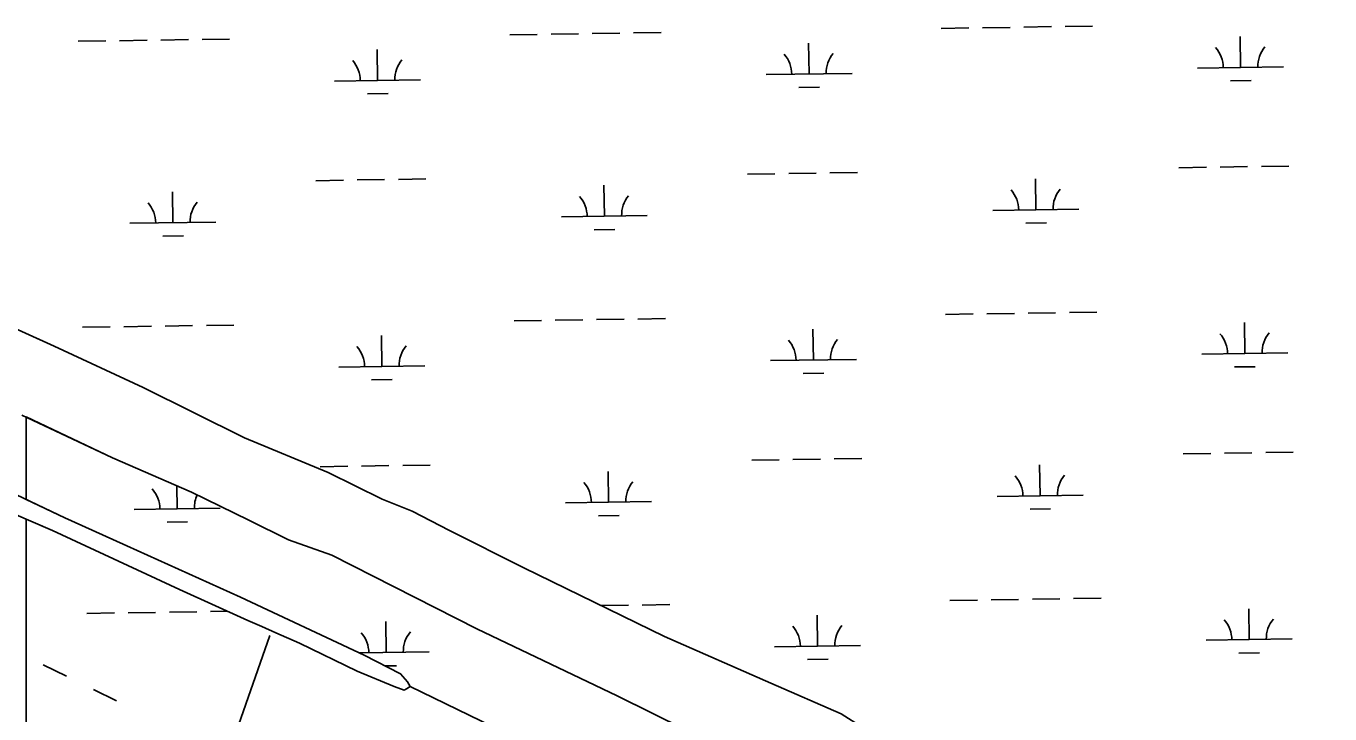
# Model space of a CAD drawing. Extents: x 3807117 to 3845308, y 337856 to 363736.
# Drawn here: x 3814255 to 3815771, y 359975 to 360775 of the extents above; entities that cross this region are included whole.
import ezdxf

# ---------------------------------------------------------------- set-up
doc = ezdxf.new("R2010")
doc.units = 0
for name, color, linetype in [('V-TOPO-SHOR', 7, 'Continuous'), ('V-UTIL-LINE', 7, 'Continuous'), ('V-WETL-SWMP', 7, 'Continuous')]:
    doc.layers.add(name, color=color, linetype=linetype)

msp = doc.modelspace()

# ---------------------------------------------------------------- linework, layer by layer
at = {"layer": 'V-TOPO-SHOR'}
for points in [[(3814170.3, 360455.3), (3814287.6, 360402.4), (3814391, 360354.2), (3814509.1, 360295.8), (3814606.2, 360255.3), (3814669, 360224.3), (3814704, 360210.6), (3814747.3, 360187.9), (3814833.9, 360144.5), (3814997.4, 360064.7), (3815121.1, 360010.4), (3815202.8, 359974.7), (3815251.7, 359943.7), (3815270.6, 359930.6), (3815284.6, 359922.3), (3815299.3, 359915.4), (3815321.6, 359912.1), (3815369.7, 359904), (3815477.8, 359878.2), (3815566.4, 359868.3), (3815669.6, 359849.4), (3815811.1, 359824.5)], [(3815022.1, 359956.2), (3814942.5, 359995.7), (3814779.1, 360073.7), (3814610.7, 360159.4), (3814560.2, 360177.2), (3814513.9, 360200), (3814447.3, 360232.5), (3814355.4, 360272.5), (3814250.2, 360322.2)], [(3814192.6, 360227.9), (3814285.7, 360188.2), (3814433.4, 360119.5), (3814512.8, 360083.2), (3814529.2, 360076.5), (3814545.6, 360069.1), (3814572.9, 360056.9), (3814640, 360024.6), (3814683.1, 360006.5), (3814694.7, 360002.4), (3814697.4, 360003.8), (3814701.5, 360006.6), (3814698.7, 360012), (3814690.5, 360021.5), (3814648, 360043.1), (3814504.4, 360110.4), (3814299.9, 360202.6), (3814057.7, 360317.7)], [(3814090.3, 358779.9), (3814257.5, 359103.1), (3814376.5, 359602.2), (3814538.5, 360066.1)], [(3814977.2, 359899.4), (3814934.5, 359893.3), (3814701.5, 360006.6)]]:
    msp.add_lwpolyline(points, dxfattribs=at)
at = {"layer": 'V-UTIL-LINE'}
for points in [[(3814274.8, 360031.9), (3814301.8, 360018.7)], [(3814333.4, 360003.2), (3814360.3, 359990)]]:
    msp.add_lwpolyline(points, dxfattribs=at)
at = {"layer": 'V-WETL-SWMP'}
for p, q in [((3814817.5, 360764.4), (3814849.5, 360764.9)), ((3814865.5, 360765.1), (3814897.5, 360765.6)), ((3814913.5, 360765.9), (3814945.5, 360766.3)), ((3814961.5, 360766.6), (3814993.5, 360767.1)), ((3815319.4, 360771.9), (3815351.4, 360772.4)), ((3815367.4, 360772.7), (3815399.4, 360773.1)), ((3815415.4, 360773.4), (3815447.4, 360773.9)), ((3815463.4, 360774.1), (3815495.4, 360774.6)), ((3815667.4, 360726.4), (3815666.9, 360762.4)), ((3814315.7, 360756.9), (3814347.7, 360757.4)), ((3814363.7, 360757.6), (3814395.7, 360758.1)), ((3814411.7, 360758.3), (3814443.7, 360758.8)), ((3814459.7, 360759.1), (3814491.7, 360759.5)), ((3814663.7, 360711.4), (3814663.2, 360747.4)), ((3815165.6, 360718.9), (3815165, 360754.9)), ((3815115.6, 360718.1), (3815215.6, 360719.6)), ((3815617.4, 360725.7), (3815717.4, 360727.2)), ((3814613.7, 360710.6), (3814713.7, 360712.1)), ((3815153.8, 360703.3), (3815177.8, 360703.6)), ((3815655.7, 360710.8), (3815679.7, 360711.2)), ((3814652, 360695.8), (3814676, 360696.1)), ((3815595.8, 360609.9), (3815627.8, 360610.4)), ((3815643.7, 360610.6), (3815675.7, 360611.1)), ((3815691.7, 360611.3), (3815723.7, 360611.8)), ((3814592.1, 360594.8), (3814624, 360595.3)), ((3814640, 360595.6), (3814672, 360596)), ((3814688, 360596.3), (3814720, 360596.8)), ((3815093.9, 360602.4), (3815125.9, 360602.8)), ((3815141.9, 360603.1), (3815173.9, 360603.6)), ((3815189.9, 360603.8), (3815221.9, 360604.3)), ((3815429.4, 360561), (3815428.9, 360597)), ((3814425.7, 360545.9), (3814425.2, 360581.9)), ((3814927.6, 360553.4), (3814927, 360589.4)), ((3814877.6, 360552.7), (3814977.5, 360554.2)), ((3815379.4, 360560.2), (3815479.4, 360561.7)), ((3814375.7, 360545.2), (3814475.7, 360546.7)), ((3814915.8, 360537.8), (3814939.8, 360538.2)), ((3815417.6, 360545.4), (3815441.6, 360545.7)), ((3814413.9, 360530.3), (3814437.9, 360530.7)), ((3814287.6, 360402.4), (3814170.3, 360455.3)), ((3815468.4, 360441.5), (3815500.4, 360441.9)), ((3814464.7, 360426.4), (3814496.6, 360426.9)), ((3814822.5, 360431.8), (3814854.5, 360432.3)), ((3814870.5, 360432.5), (3814902.5, 360433)), ((3814918.5, 360433.2), (3814950.5, 360433.7)), ((3814966.5, 360433.9), (3814998.5, 360434.4)), ((3815324.4, 360439.3), (3815356.4, 360439.8)), ((3815372.4, 360440), (3815404.4, 360440.5)), ((3815420.4, 360440.7), (3815452.4, 360441.2)), ((3815672.4, 360393.8), (3815671.9, 360429.8)), ((3814320.7, 360424.3), (3814352.7, 360424.7)), ((3814368.7, 360425), (3814400.7, 360425.5)), ((3814416.7, 360425.7), (3814448.7, 360426.2)), ((3814668.7, 360378.7), (3814668.2, 360414.7)), ((3815170.6, 360386.2), (3815170, 360422.2)), ((3814391, 360354.2), (3814287.6, 360402.4)), ((3815120.6, 360385.5), (3815220.6, 360387)), ((3815622.4, 360393), (3815722.4, 360394.5)), ((3814618.7, 360378), (3814718.7, 360379.5)), ((3815158.8, 360370.6), (3815182.8, 360371)), ((3815660.6, 360378.2), (3815684.6, 360378.5)), ((3814509.1, 360295.8), (3814391, 360354.2)), ((3814656.9, 360363.1), (3814680.9, 360363.5)), ((3814355.4, 360272.5), (3814255, 360320)), ((3814255, 360320), (3814255, 360224)), ((3814606.2, 360255.3), (3814509.1, 360295.8)), ((3815600.7, 360277.2), (3815632.7, 360277.7)), ((3815648.7, 360278), (3815680.7, 360278.4)), ((3815696.7, 360278.7), (3815728.7, 360279.2)), ((3814447.3, 360232.5), (3814355.4, 360272.5)), ((3814597, 360262.2), (3814629, 360262.7)), ((3814645, 360262.9), (3814677, 360263.4)), ((3814693, 360263.7), (3814725, 360264.1)), ((3815098.9, 360269.7), (3815130.9, 360270.2)), ((3815146.9, 360270.4), (3815178.9, 360270.9)), ((3815194.9, 360271.2), (3815226.9, 360271.6)), ((3815434.4, 360228.3), (3815433.8, 360264.3)), ((3814669, 360224.3), (3814606.2, 360255.3)), ((3814932.5, 360220.8), (3814932, 360256.8)), ((3814430.7, 360213.3), (3814430.3, 360239.9)), ((3814513.9, 360200), (3814447.3, 360232.5)), ((3814255, 360224), (3814299.9, 360202.6)), ((3814704, 360210.6), (3814669, 360224.3)), ((3814882.5, 360220.1), (3814982.5, 360221.6)), ((3815384.4, 360227.6), (3815484.4, 360229.1)), ((3814285.7, 360188.2), (3814255, 360201.3)), ((3814255, 360201.3), (3814255, 354853.2)), ((3814299.9, 360202.6), (3814504.4, 360110.4)), ((3814380.7, 360212.5), (3814480.7, 360214)), ((3814560.2, 360177.2), (3814513.9, 360200)), ((3814747.3, 360187.9), (3814704, 360210.6)), ((3814920.8, 360205.2), (3814944.8, 360205.6)), ((3815422.6, 360212.7), (3815446.6, 360213.1)), ((3814433.4, 360119.5), (3814285.7, 360188.2)), ((3814418.9, 360197.7), (3814442.9, 360198)), ((3814833.9, 360144.5), (3814747.3, 360187.9)), ((3814610.7, 360159.4), (3814560.2, 360177.2)), ((3814779.1, 360073.7), (3814610.7, 360159.4)), ((3814997.4, 360064.7), (3814833.9, 360144.5)), ((3814512.8, 360083.2), (3814433.4, 360119.5)), ((3814504.4, 360110.4), (3814648, 360043.1)), ((3815425.3, 360108.1), (3815457.3, 360108.6)), ((3815473.3, 360108.8), (3815505.3, 360109.3)), ((3814373.6, 360092.3), (3814405.6, 360092.8)), ((3814421.6, 360093.1), (3814453.6, 360093.5)), ((3814469.6, 360093.8), (3814489, 360094.1)), ((3814923.9, 360100.6), (3814955.5, 360101.1)), ((3814971.5, 360101.3), (3815003.5, 360101.8)), ((3815329.4, 360106.7), (3815361.4, 360107.1)), ((3815377.4, 360107.4), (3815409.3, 360107.9)), ((3815677.4, 360061.1), (3815676.9, 360097.1)), ((3814325.7, 360091.6), (3814357.7, 360092.1)), ((3814529.2, 360076.5), (3814512.8, 360083.2)), ((3814673.7, 360046.1), (3814673.2, 360082.1)), ((3815175.5, 360053.6), (3815175, 360089.6)), ((3814545.6, 360069.1), (3814529.2, 360076.5)), ((3814572.9, 360056.9), (3814545.6, 360069.1)), ((3814942.5, 359995.7), (3814779.1, 360073.7)), ((3815121.1, 360010.4), (3814997.4, 360064.7)), ((3814640, 360024.6), (3814572.9, 360056.9)), ((3815125.5, 360052.9), (3815225.5, 360054.4)), ((3815627.4, 360060.4), (3815727.4, 360061.9)), ((3814642.6, 360045.6), (3814723.7, 360046.8)), ((3814648, 360043.1), (3814690.5, 360021.5)), ((3815163.8, 360038), (3815187.8, 360038.4)), ((3815665.6, 360045.5), (3815689.6, 360045.9)), ((3814683.1, 360006.5), (3814640, 360024.6)), ((3814672.5, 360030.6), (3814685.9, 360030.8)), ((3814690.5, 360021.5), (3814698.7, 360012)), ((3814694.7, 360002.4), (3814683.1, 360006.5)), ((3814697.4, 360003.8), (3814694.7, 360002.4)), ((3814701.5, 360006.6), (3814697.4, 360003.8)), ((3814698.7, 360012), (3814701.5, 360006.6)), ((3815202.8, 359974.7), (3815121.1, 360010.4)), ((3815026, 359954.2), (3814942.5, 359995.7))]:
    msp.add_line(p, q, dxfattribs=at)
for centre, start, end in [((3815612.2, 360726.1), 0.0865, 41.6302), ((3815722.7, 360727.7), 140.0865, 181.6302), ((3814608.5, 360711), 0.0865, 41.6302), ((3814719, 360712.7), 140.0865, 181.6302), ((3815110.3, 360718.5), 0.0865, 41.6302), ((3815220.8, 360720.2), 140.0865, 181.6302), ((3815374.2, 360560.6), 0.0865, 41.6302), ((3815484.6, 360562.3), 140.0865, 181.6302), ((3814370.5, 360545.6), 0.0865, 41.6302), ((3814480.9, 360547.2), 140.0865, 181.6302), ((3814872.3, 360553.1), 0.0865, 41.6302), ((3814982.8, 360554.7), 140.0865, 181.6302), ((3815617.2, 360393.4), 0.0865, 41.6302), ((3815727.6, 360395.1), 140.0865, 181.6302), ((3814613.5, 360378.4), 0.0865, 41.6302), ((3814723.9, 360380), 140.0865, 181.6302), ((3815115.3, 360385.9), 0.0865, 41.6302), ((3815225.8, 360387.6), 140.0865, 181.6302), ((3814987.8, 360222.1), 140.0865, 181.6302), ((3815379.1, 360228), 0.0865, 41.6302), ((3815489.6, 360229.6), 140.0865, 181.6302), ((3814375.4, 360212.9), 0.0865, 41.6302), ((3814485.9, 360214.6), 155.3341, 181.6302), ((3814877.3, 360220.5), 0.0865, 41.6302), ((3815622.1, 360060.8), 0.0865, 41.6302), ((3815732.6, 360062.4), 140.0865, 181.6302), ((3814618.4, 360045.7), 0.0865, 41.6302), ((3814728.9, 360047.4), 140.0865, 181.6302), ((3815120.3, 360053.3), 0.0865, 41.6302), ((3815230.8, 360054.9), 140.0865, 181.6302)]:
    msp.add_arc(centre, 35.2, start, end, dxfattribs=at)

doc.saveas('drawing.dxf')
